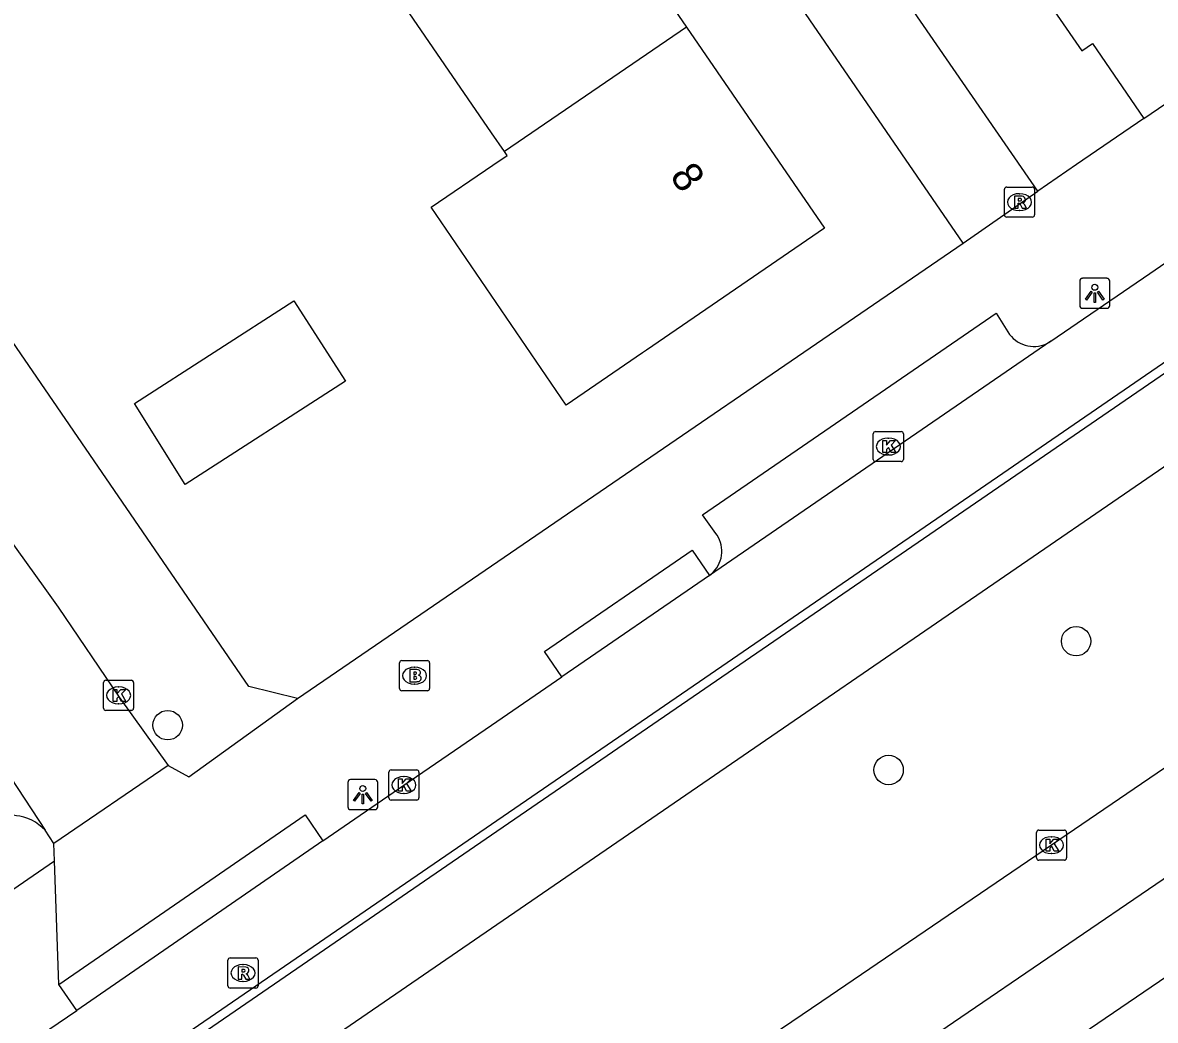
# Model space of a CAD drawing. Extents: x 157466 to 158888, y 383063 to 384677.
# Drawn here: x 158484.41 to 158522.07, y 383596.73 to 383629.89 of the extents above; entities that cross this region are included whole.
import ezdxf

# ---------------------------------------------------------------- set-up
doc = ezdxf.new("R2010")
doc.units = 0
for name, color, linetype in [('IMGEO_Boom', 7, 'Continuous'), ('IMGEO_Brandkraan', 7, 'Continuous'), ('IMGEO_Fietspad_gesloten', 7, 'Continuous'), ('IMGEO_Groenvoorziening', 7, 'Continuous'), ('IMGEO_Hek', 7, 'Continuous'), ('IMGEO_Kolk', 7, 'Continuous'), ('IMGEO_Lichtpunt', 7, 'Continuous'), ('IMGEO_Pand', 7, 'Continuous'), ('IMGEO_Pand_nummerreeks', 7, 'Continuous'), ('IMGEO_Rijbaan_lokaal_open', 7, 'Continuous'), ('IMGEO_Rijbaan_regionaal_gesloten', 7, 'Continuous'), ('IMGEO_Rioolput', 7, 'Continuous'), ('IMGEO_Voetpad_open', 7, 'Continuous')]:
    doc.layers.add(name, color=color, linetype=linetype)

msp = doc.modelspace()

# ---------------------------------------------------------------- linework, layer by layer
at = {"layer": 'IMGEO_Boom'}
for centre in [(158519.431, 383609.33), (158489.23, 383606.538), (158513.198, 383605.05)]:
    msp.add_circle(centre, 0.489, dxfattribs=at)
at = {"layer": 'IMGEO_Brandkraan'}
for p, q in [((158497.012, 383608.685), (158497.864, 383608.685)), ((158496.937, 383607.759), (158496.937, 383608.611)), ((158497.425, 383608.465), (158497.45, 383608.465)), ((158497.938, 383608.611), (158497.938, 383607.759)), ((158497.864, 383607.685), (158497.012, 383607.685)), ((158497.448, 383607.905), (158497.423, 383607.905))]:
    msp.add_line(p, q, dxfattribs=at)
for points in [[(158497.012, 383608.685), (158497.864, 383608.685)], [(158496.937, 383607.759), (158496.937, 383608.611)], [(158497.285, 383608.385), (158497.285, 383607.985), (158497.498, 383607.985)], [(158497.516, 383608.385), (158497.285, 383608.385)], [(158497.464, 383608.304), (158497.41, 383608.304), (158497.41, 383608.228)], [(158497.938, 383608.611), (158497.938, 383607.759)], [(158497.41, 383608.228), (158497.463, 383608.228)], [(158497.472, 383608.152), (158497.41, 383608.152), (158497.41, 383608.071)], [(158497.41, 383608.071), (158497.472, 383608.071)], [(158497.864, 383607.685), (158497.012, 383607.685)]]:
    msp.add_lwpolyline(points, dxfattribs=at)
for centre, radius, start, end in [((158497.014, 383608.609), 0.0765, 91.552, 178.448), ((158497.014, 383608.609), 0.0765, 91.552, 178.448), ((158497.862, 383608.609), 0.0765, 1.552, 88.448), ((158497.862, 383608.609), 0.0765, 1.552, 88.448), ((158497.465, 383608.266), 0.0379, 267.8285, 90.9355), ((158497.52, 383608.24), 0.145, 59.4692, 91.5367), ((158497.545, 383608.287), 0.0922, 285.5137, 58.1501), ((158497.473, 383608.111), 0.0404, 269.8759, 90.5077), ((158497.504, 383608.236), 0.251, 268.6676, 293.5347), ((158497.55, 383608.095), 0.105, 301.3115, 78.989), ((158497.014, 383607.761), 0.0765, 181.552, 268.448), ((158497.014, 383607.761), 0.0765, 181.552, 268.448), ((158497.862, 383607.761), 0.0765, 271.552, 358.448), ((158497.862, 383607.761), 0.0765, 271.552, 358.448)]:
    msp.add_arc(centre, radius, start, end, dxfattribs=at)
for centre, major_axis, ratio, start_param, end_param in [((158497.424, 383608.185), (-0.387, 0.002), 0.722429, 4.712389, 7.853982), ((158497.449, 383608.185), (-0.39, 0.002), 0.717154, 1.570796, 4.712389)]:
    msp.add_ellipse(centre, major_axis=major_axis, ratio=ratio, start_param=start_param, end_param=end_param, dxfattribs=at)
at = {"layer": 'IMGEO_Fietspad_gesloten'}
for points in [[(158619.533, 383684.885), (158594.652, 383667.82), (158523.57, 383619.052), (158500, 383602.881), (158449.207, 383568.025), (158400.089, 383534.274)], [(158382.666, 383518.924), (158382.786, 383519.037), (158385.186, 383520.921), (158400.504, 383531.525), (158500, 383599.794), (158509.882, 383606.575), (158524.995, 383616.939), (158597.382, 383666.576), (158618.032, 383680.773)]]:
    msp.add_lwpolyline(points, dxfattribs=at)
at = {"layer": 'IMGEO_Groenvoorziening'}
msp.add_lwpolyline([(158514.198, 383636.796), (158519.62, 383628.949), (158519.977, 383629.203), (158521.679, 383626.71)], dxfattribs=at)
at = {"layer": 'IMGEO_Hek'}
msp.add_lwpolyline([(158514.198, 383636.796), (158519.62, 383628.949)], dxfattribs=at)
at = {"layer": 'IMGEO_Kolk'}
for p, q in [((158512.689, 383615.374), (158512.689, 383616.226)), ((158512.764, 383616.3), (158513.616, 383616.3)), ((158513.69, 383616.226), (158513.69, 383615.374)), ((158513.177, 383616.08), (158513.202, 383616.08)), ((158513.2, 383615.52), (158513.175, 383615.52)), ((158513.616, 383615.3), (158512.764, 383615.3)), ((158487.099, 383607.104), (158487.099, 383607.956)), ((158487.174, 383608.03), (158488.026, 383608.03)), ((158488.1, 383607.956), (158488.1, 383607.104)), ((158487.587, 383607.81), (158487.612, 383607.81)), ((158487.61, 383607.25), (158487.585, 383607.25)), ((158488.026, 383607.03), (158487.174, 383607.03)), ((158496.583, 383604.125), (158496.583, 383604.977)), ((158496.658, 383605.051), (158497.51, 383605.051)), ((158497.584, 383604.977), (158497.584, 383604.125)), ((158497.071, 383604.831), (158497.096, 383604.831)), ((158497.094, 383604.271), (158497.069, 383604.271)), ((158497.51, 383604.051), (158496.658, 383604.051)), ((158518.188, 383603.051), (158519.04, 383603.051)), ((158518.113, 383602.125), (158518.113, 383602.977)), ((158518.601, 383602.831), (158518.626, 383602.831)), ((158519.114, 383602.977), (158519.114, 383602.125)), ((158518.624, 383602.271), (158518.599, 383602.271)), ((158519.04, 383602.051), (158518.188, 383602.051))]:
    msp.add_line(p, q, dxfattribs=at)
for points in [[(158512.689, 383615.374), (158512.689, 383616.226)], [(158512.764, 383616.3), (158513.616, 383616.3)], [(158513.69, 383616.226), (158513.69, 383615.374)], [(158513.01, 383616), (158513.133, 383616), (158513.133, 383615.849), (158513.263, 383616), (158513.427, 383616), (158513.281, 383615.849), (158513.434, 383615.6), (158513.282, 383615.6), (158513.197, 383615.764), (158513.133, 383615.697), (158513.133, 383615.6), (158513.01, 383615.6), (158513.01, 383616)], [(158513.616, 383615.3), (158512.764, 383615.3)], [(158487.099, 383607.104), (158487.099, 383607.956)], [(158487.174, 383608.03), (158488.026, 383608.03)], [(158488.1, 383607.956), (158488.1, 383607.104)], [(158487.42, 383607.73), (158487.543, 383607.73), (158487.543, 383607.579), (158487.673, 383607.73), (158487.837, 383607.73), (158487.691, 383607.579), (158487.844, 383607.33), (158487.692, 383607.33), (158487.607, 383607.494), (158487.543, 383607.427), (158487.543, 383607.33), (158487.42, 383607.33), (158487.42, 383607.73)], [(158488.026, 383607.03), (158487.174, 383607.03)], [(158496.583, 383604.125), (158496.583, 383604.977)], [(158496.658, 383605.051), (158497.51, 383605.051)], [(158497.584, 383604.977), (158497.584, 383604.125)], [(158496.904, 383604.751), (158497.027, 383604.751), (158497.027, 383604.6), (158497.157, 383604.751), (158497.321, 383604.751), (158497.175, 383604.6), (158497.328, 383604.351), (158497.176, 383604.351), (158497.091, 383604.515), (158497.027, 383604.448), (158497.027, 383604.351), (158496.904, 383604.351), (158496.904, 383604.751)], [(158497.51, 383604.051), (158496.658, 383604.051)], [(158518.188, 383603.051), (158519.04, 383603.051)], [(158518.113, 383602.125), (158518.113, 383602.977)], [(158518.434, 383602.751), (158518.557, 383602.751), (158518.557, 383602.6), (158518.687, 383602.751), (158518.851, 383602.751), (158518.705, 383602.6), (158518.858, 383602.351), (158518.706, 383602.351), (158518.621, 383602.515), (158518.557, 383602.448), (158518.557, 383602.351), (158518.434, 383602.351), (158518.434, 383602.751)], [(158519.114, 383602.977), (158519.114, 383602.125)], [(158519.04, 383602.051), (158518.188, 383602.051)]]:
    msp.add_lwpolyline(points, dxfattribs=at)
for centre, start, end in [((158512.766, 383616.224), 91.552, 178.448), ((158512.766, 383616.224), 91.552, 178.448), ((158513.614, 383616.224), 1.552, 88.448), ((158513.614, 383616.224), 1.552, 88.448), ((158512.766, 383615.376), 181.552, 268.448), ((158512.766, 383615.376), 181.552, 268.448), ((158513.614, 383615.376), 271.552, 358.448), ((158513.614, 383615.376), 271.552, 358.448), ((158487.176, 383607.954), 91.552, 178.448), ((158487.176, 383607.954), 91.552, 178.448), ((158488.024, 383607.954), 1.552, 88.448), ((158488.024, 383607.954), 1.552, 88.448), ((158487.176, 383607.106), 181.552, 268.448), ((158487.176, 383607.106), 181.552, 268.448), ((158488.024, 383607.106), 271.552, 358.448), ((158488.024, 383607.106), 271.552, 358.448), ((158496.66, 383604.975), 91.552, 178.448), ((158496.66, 383604.975), 91.552, 178.448), ((158497.508, 383604.975), 1.552, 88.448), ((158497.508, 383604.975), 1.552, 88.448), ((158496.66, 383604.127), 181.552, 268.448), ((158496.66, 383604.127), 181.552, 268.448), ((158497.508, 383604.127), 271.552, 358.448), ((158497.508, 383604.127), 271.552, 358.448), ((158518.19, 383602.975), 91.552, 178.448), ((158518.19, 383602.975), 91.552, 178.448), ((158519.038, 383602.975), 1.552, 88.448), ((158519.038, 383602.975), 1.552, 88.448), ((158518.19, 383602.127), 181.552, 268.448), ((158518.19, 383602.127), 181.552, 268.448), ((158519.038, 383602.127), 271.552, 358.448), ((158519.038, 383602.127), 271.552, 358.448)]:
    msp.add_arc(centre, 0.0765, start, end, dxfattribs=at)
for centre, major_axis, ratio, start_param, end_param in [((158513.176, 383615.8), (-0.387, 0.002), 0.722429, 4.712389, 7.853982), ((158513.201, 383615.8), (-0.39, 0.002), 0.717154, 1.570796, 4.712389), ((158487.586, 383607.53), (-0.387, 0.002), 0.722429, 4.712389, 7.853982), ((158487.611, 383607.53), (-0.39, 0.002), 0.717154, 1.570796, 4.712389), ((158497.07, 383604.551), (-0.387, 0.002), 0.722429, 4.712389, 7.853982), ((158497.095, 383604.551), (-0.39, 0.002), 0.717154, 1.570796, 4.712389), ((158518.6, 383602.551), (-0.387, 0.002), 0.722429, 4.712389, 7.853982), ((158518.625, 383602.551), (-0.39, 0.002), 0.717154, 1.570796, 4.712389)]:
    msp.add_ellipse(centre, major_axis=major_axis, ratio=ratio, start_param=start_param, end_param=end_param, dxfattribs=at)
at = {"layer": 'IMGEO_Lichtpunt'}
for p, q in [((158519.553, 383621.297), (158519.553, 383620.49)), ((158519.553, 383621.297), (158519.553, 383620.49)), ((158520.455, 383621.392), (158519.647, 383621.392)), ((158520.455, 383621.392), (158519.647, 383621.392)), ((158520.549, 383620.49), (158520.549, 383621.297)), ((158520.549, 383620.49), (158520.549, 383621.297)), ((158519.647, 383620.396), (158520.455, 383620.396)), ((158519.647, 383620.396), (158520.455, 383620.396)), ((158495.219, 383604.635), (158495.219, 383603.828)), ((158495.219, 383604.635), (158495.219, 383603.828)), ((158496.121, 383604.73), (158495.313, 383604.73)), ((158496.121, 383604.73), (158495.313, 383604.73)), ((158496.215, 383603.828), (158496.215, 383604.635)), ((158496.215, 383603.828), (158496.215, 383604.635)), ((158495.313, 383603.734), (158496.121, 383603.734)), ((158495.313, 383603.734), (158496.121, 383603.734))]:
    msp.add_line(p, q, dxfattribs=at)
for points in [[(158519.927, 383620.961), (158519.966, 383620.933), (158519.778, 383620.671), (158519.74, 383620.698), (158519.927, 383620.961)], [(158520.029, 383620.913), (158520.076, 383620.913), (158520.076, 383620.591), (158520.029, 383620.591), (158520.029, 383620.913)], [(158520.139, 383620.933), (158520.177, 383620.96), (158520.364, 383620.698), (158520.325, 383620.67), (158520.139, 383620.933)], [(158495.593, 383604.299), (158495.632, 383604.271), (158495.444, 383604.009), (158495.406, 383604.036), (158495.593, 383604.299)], [(158495.695, 383604.251), (158495.742, 383604.251), (158495.742, 383603.929), (158495.695, 383603.929), (158495.695, 383604.251)], [(158495.805, 383604.271), (158495.843, 383604.298), (158496.03, 383604.036), (158495.991, 383604.008), (158495.805, 383604.271)]]:
    msp.add_lwpolyline(points, dxfattribs=at)
for centre in [(158520.052, 383621.095), (158495.718, 383604.433)]:
    msp.add_circle(centre, 0.0994, dxfattribs=at)
for centre, start, end in [((158519.647, 383621.297), 90, 180), ((158519.647, 383621.297), 90, 180), ((158520.455, 383621.297), 0, 90), ((158520.455, 383621.297), 0, 90), ((158519.647, 383620.49), 180, 270), ((158519.647, 383620.49), 180, 270), ((158520.455, 383620.49), 270, 0), ((158520.455, 383620.49), 270, 360), ((158495.313, 383604.635), 90, 180), ((158495.313, 383604.635), 90, 180), ((158496.121, 383604.635), 0, 90), ((158496.121, 383604.635), 0, 90), ((158495.313, 383603.828), 180, 270), ((158495.313, 383603.828), 180, 270), ((158496.121, 383603.828), 270, 0), ((158496.121, 383603.828), 270, 360)]:
    msp.add_arc(centre, 0.0946, start, end, dxfattribs=at)
at = {"layer": 'IMGEO_Pand'}
for points in [[(158501.907, 383636.415), (158506.483, 383629.742)], [(158500.425, 383625.605), (158500, 383626.225), (158495.847, 383632.277)], [(158506.483, 383629.742), (158511.063, 383623.063), (158505.149, 383619.006), (158505.017, 383618.915), (158502.48, 383617.175), (158497.989, 383623.752), (158500.039, 383625.152), (158500.514, 383625.476), (158500.425, 383625.605)], [(158506.483, 383629.742), (158500.425, 383625.605)], [(158493.427, 383620.644), (158495.142, 383617.978), (158489.808, 383614.543), (158488.128, 383617.236), (158493.427, 383620.644)]]:
    msp.add_lwpolyline(points, dxfattribs=at)
at = {"layer": 'IMGEO_Rijbaan_lokaal_open'}
for points in [[(158619.216, 383685.422), (158617.63, 383684.079), (158616.756, 383683.403), (158594.495, 383668.112), (158523.401, 383619.303), (158507.088, 383608.103), (158500, 383603.242), (158404.665, 383537.859)], [(158465.095, 383632.213), (158474, 383619.196), (158482.506, 383606.965), (158483.545, 383605.497), (158485.16, 383603.044)], [(158474.159, 383626.979), (158474.288, 383626.791), (158476.415, 383623.683), (158478.545, 383620.57), (158480.691, 383617.435), (158482.967, 383614.11), (158485.149, 383611.078), (158485.596, 383610.457), (158487.621, 383607.472), (158489.243, 383605.194)], [(158518.593, 383619.299), (158521.882, 383621.556), (158522.948, 383622.288), (158523.965, 383622.971)], [(158518.593, 383619.299), (158507.241, 383611.516)], [(158507.241, 383611.516), (158502.333, 383608.146)], [(158494.393, 383602.698), (158497.08, 383604.55), (158498.133, 383605.263), (158500, 383606.544), (158502.333, 383608.146)], [(158489.243, 383605.194), (158485.449, 383602.605)], [(158485.449, 383602.605), (158485.16, 383603.044)], [(158494.393, 383602.698), (158486.21, 383597.055)], [(158484.692, 383596.02), (158486.21, 383597.055)]]:
    msp.add_lwpolyline(points, dxfattribs=at)
at = {"layer": 'IMGEO_Rijbaan_regionaal_gesloten'}
for points in [[(158357.947, 383492.263), (158362.176, 383495.3), (158374.335, 383503.923), (158377.704, 383506.331), (158381.801, 383508.832), (158392.975, 383513.826), (158396.6, 383515.895), (158419.62, 383531.385), (158675.249, 383705.727)], [(158662.926, 383700.885), (158660.833, 383699.452), (158659.587, 383698.599), (158656.102, 383696.222), (158640.814, 383685.819), (158625.531, 383675.407), (158610.268, 383664.997), (158594.161, 383654.025), (158577.223, 383642.513), (158564.436, 383633.769), (158549.163, 383623.387), (158533.912, 383612.972), (158529.635, 383610.058), (158518.614, 383602.55), (158510.98, 383597.353), (158503.312, 383592.163), (158500, 383589.896), (158488.049, 383581.718), (158472.766, 383571.328)], [(158421.008, 383529.093), (158421.837, 383529.639), (158500, 383582.902), (158532.907, 383605.325), (158542.718, 383612.011), (158649.601, 383684.834)]]:
    msp.add_lwpolyline(points, dxfattribs=at)
at = {"layer": 'IMGEO_Rioolput'}
for p, q in [((158517.048, 383623.499), (158517.048, 383624.351)), ((158517.123, 383624.425), (158517.975, 383624.425)), ((158517.536, 383624.205), (158517.561, 383624.205)), ((158518.049, 383624.351), (158518.049, 383623.499)), ((158517.975, 383623.425), (158517.123, 383623.425)), ((158517.559, 383623.645), (158517.534, 383623.645)), ((158491.235, 383597.876), (158491.235, 383598.728)), ((158491.31, 383598.802), (158492.162, 383598.802)), ((158491.723, 383598.582), (158491.748, 383598.582)), ((158492.236, 383598.728), (158492.236, 383597.876)), ((158492.162, 383597.802), (158491.31, 383597.802)), ((158491.746, 383598.022), (158491.721, 383598.022))]:
    msp.add_line(p, q, dxfattribs=at)
for points in [[(158517.048, 383623.499), (158517.048, 383624.351)], [(158517.123, 383624.425), (158517.975, 383624.425)], [(158517.637, 383624.123), (158517.385, 383624.125), (158517.385, 383623.725)], [(158518.049, 383624.351), (158518.049, 383623.499)], [(158517.385, 383623.725), (158517.509, 383623.725), (158517.509, 383623.887), (158517.52, 383623.887)], [(158517.563, 383624.044), (158517.509, 383624.044), (158517.509, 383623.963)], [(158517.509, 383623.963), (158517.561, 383623.963)], [(158517.567, 383623.858), (158517.638, 383623.725), (158517.778, 383623.725), (158517.713, 383623.851)], [(158517.975, 383623.425), (158517.123, 383623.425)], [(158491.235, 383597.876), (158491.235, 383598.728)], [(158491.31, 383598.802), (158492.162, 383598.802)], [(158491.824, 383598.5), (158491.572, 383598.502), (158491.572, 383598.102)], [(158492.236, 383598.728), (158492.236, 383597.876)], [(158491.572, 383598.102), (158491.696, 383598.102), (158491.696, 383598.264), (158491.707, 383598.264)], [(158491.75, 383598.421), (158491.696, 383598.421), (158491.696, 383598.34)], [(158491.696, 383598.34), (158491.748, 383598.34)], [(158491.754, 383598.235), (158491.825, 383598.102), (158491.965, 383598.102), (158491.9, 383598.228)], [(158492.162, 383597.802), (158491.31, 383597.802)]]:
    msp.add_lwpolyline(points, dxfattribs=at)
for centre, radius, start, end in [((158517.125, 383624.349), 0.0765, 91.552, 178.448), ((158517.125, 383624.349), 0.0765, 91.552, 178.448), ((158517.636, 383624.013), 0.109, 350.3612, 89.416), ((158517.973, 383624.349), 0.0765, 1.552, 88.448), ((158517.973, 383624.349), 0.0765, 1.552, 88.448), ((158517.519, 383623.834), 0.0533, 26.0293, 88.6989), ((158517.545, 383624.152), 0.19, 274.7715, 282.9687), ((158517.569, 383623.948), 0.0964, 77.0061, 93.1865), ((158517.583, 383624.005), 0.0378, 276.6634, 79.6772), ((158517.634, 383624.013), 0.112, 277.5842, 350.9817), ((158517.618, 383623.798), 0.108, 29.5134, 73.7905), ((158517.125, 383623.501), 0.0765, 181.552, 268.448), ((158517.125, 383623.501), 0.0765, 181.552, 268.448), ((158517.973, 383623.501), 0.0765, 271.552, 358.448), ((158517.973, 383623.501), 0.0765, 271.552, 358.448), ((158491.312, 383598.726), 0.0765, 91.552, 178.448), ((158491.312, 383598.726), 0.0765, 91.552, 178.448), ((158491.823, 383598.39), 0.109, 350.3612, 89.416), ((158492.16, 383598.726), 0.0765, 1.552, 88.448), ((158492.16, 383598.726), 0.0765, 1.552, 88.448), ((158491.706, 383598.211), 0.0533, 26.0293, 88.6989), ((158491.732, 383598.529), 0.19, 274.7715, 282.9687), ((158491.756, 383598.325), 0.0964, 77.0061, 93.1865), ((158491.77, 383598.382), 0.0378, 276.6634, 79.6772), ((158491.821, 383598.39), 0.112, 277.5842, 350.9817), ((158491.805, 383598.175), 0.108, 29.5134, 73.7905), ((158491.312, 383597.878), 0.0765, 181.552, 268.448), ((158491.312, 383597.878), 0.0765, 181.552, 268.448), ((158492.16, 383597.878), 0.0765, 271.552, 358.448), ((158492.16, 383597.878), 0.0765, 271.552, 358.448)]:
    msp.add_arc(centre, radius, start, end, dxfattribs=at)
for centre, major_axis, ratio, start_param, end_param in [((158517.535, 383623.925), (-0.387, 0.002), 0.722429, 4.712389, 7.853982), ((158517.56, 383623.925), (-0.39, 0.002), 0.717154, 1.570796, 4.712389), ((158491.722, 383598.302), (-0.387, 0.002), 0.722429, 4.712389, 7.853982), ((158491.747, 383598.302), (-0.39, 0.002), 0.717154, 1.570796, 4.712389)]:
    msp.add_ellipse(centre, major_axis=major_axis, ratio=ratio, start_param=start_param, end_param=end_param, dxfattribs=at)
at = {"layer": 'IMGEO_Voetpad_open'}
for points in [[(158515.681, 383622.559), (158500, 383645.402), (158493.557, 383654.787)], [(158493.546, 383607.43), (158491.931, 383607.828), (158471.744, 383637.271)], [(158518.154, 383624.285), (158511.004, 383634.675)], [(158521.679, 383626.71), (158526.671, 383630.111)], [(158521.679, 383626.71), (158519.443, 383625.172), (158518.154, 383624.285)], [(158515.681, 383622.559), (158518.154, 383624.285)], [(158493.546, 383607.43), (158500, 383611.841), (158515.681, 383622.559)], [(158507.241, 383611.516), (158507.31, 383611.571), (158507.375, 383611.631), (158507.433, 383611.698), (158507.486, 383611.769), (158507.532, 383611.844), (158507.57, 383611.924), (158507.602, 383612.006), (158507.626, 383612.091), (158507.643, 383612.178), (158507.651, 383612.266), (158507.652, 383612.355), (158507.645, 383612.443), (158507.63, 383612.53), (158507.607, 383612.615), (158507.577, 383612.698), (158507.54, 383612.778), (158507.495, 383612.855), (158507.459, 383612.907), (158507.015, 383613.531), (158516.779, 383620.233), (158517.222, 383619.529), (158517.28, 383619.459), (158517.344, 383619.395), (158517.413, 383619.337), (158517.488, 383619.285), (158517.567, 383619.24), (158517.649, 383619.202), (158517.734, 383619.172), (158517.822, 383619.149), (158517.912, 383619.135), (158518.002, 383619.128), (158518.093, 383619.13), (158518.183, 383619.14), (158518.272, 383619.157), (158518.359, 383619.183), (158518.443, 383619.216), (158518.524, 383619.257), (158518.593, 383619.299)], [(158502.333, 383608.146), (158501.756, 383608.987), (158506.664, 383612.357), (158507.241, 383611.516)], [(158485.16, 383603.044), (158485.059, 383603.142), (158484.951, 383603.231), (158484.834, 383603.31), (158484.711, 383603.378), (158484.583, 383603.435), (158484.45, 383603.48), (158484.313, 383603.513), (158484.205, 383603.53), (158482.88, 383603.815), (158482.863, 383603.82), (158482.759, 383603.854), (158482.658, 383603.898), (158482.562, 383603.951), (158482.471, 383604.012), (158482.386, 383604.081), (158482.307, 383604.158), (158482.235, 383604.241), (158481.423, 383605.393), (158479.87, 383607.632)], [(158489.243, 383605.194), (158489.94, 383604.819), (158493.546, 383607.43)], [(158485.614, 383597.919), (158493.797, 383603.562), (158494.393, 383602.698)], [(158485.469, 383602.026), (158485.449, 383602.605)], [(158481.627, 383599.395), (158485.469, 383602.026)], [(158485.614, 383597.919), (158485.469, 383602.026)], [(158486.21, 383597.055), (158485.614, 383597.919)]]:
    msp.add_lwpolyline(points, dxfattribs=at)

# ---------------------------------------------------------------- texts
at = {"layer": 'IMGEO_Pand_nummerreeks'}
msp.add_text('8', height=1, rotation=304.4403, dxfattribs=at).set_placement((158505.902, 383624.789))

doc.saveas('drawing.dxf')
